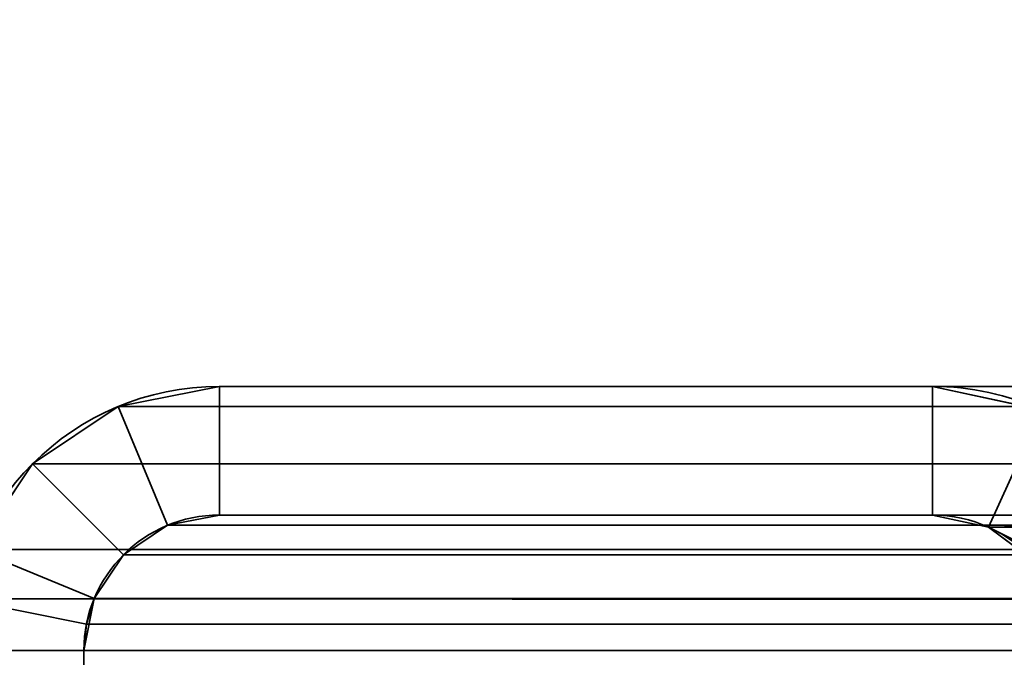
# Model space of a CAD drawing. Header units: millimetres. Extents: x -603 to 3703, y -121 to 193.
# Tile 778 of 1056: x 2486 to 2498, y 14 to 22. Entities that reach past the tile are written whole.
import ezdxf

# ---------------------------------------------------------------- set-up
doc = ezdxf.new("R2010")
doc.units = ezdxf.units.MM
doc.layers.add('151', color=7, linetype='Continuous', true_color=0xffffff)

# ---------------------------------------------------------------- blocks, each defined once
blk = doc.blocks.new('UG_SURFACE_151')
at = {"layer": '151', "color": 252, "linetype": 'Continuous', "lineweight": 35}
for points in [[(2488.58, 17.5, 2020.67), (2488.58, 17.5, -8.75), (2487.401, 17.266, -8.75), (2487.401, 17.266, 2021.849)], [(2488.58, 17.5, 2020.67), (2487.401, 17.266, 2021.849), (2487.975, 15.88, 2021.275), (2488.58, 16, 2020.67)], [(2488.58, 16, -8.75), (2487.975, 15.88, -8.75), (2487.401, 17.266, -8.75), (2488.58, 17.5, -8.75)], [(2488.58, 17.5, 2020.67), (2496.89, 17.5, 2012.36), (2496.89, 17.5, -8.75), (2488.58, 17.5, -8.75)], [(2488.58, 16, 2020.67), (2496.89, 16, 2012.36), (2496.89, 17.5, 2012.36), (2488.58, 17.5, 2020.67)], [(2488.58, 17.5, -8.75), (2496.89, 17.5, -8.75), (2496.89, 16, -8.75), (2488.58, 16, -8.75)], [(2498.167, 17.223, 2011.083), (2498.167, 17.223, -8.75), (2496.89, 17.5, -8.75), (2496.89, 17.5, 2012.36)], [(2496.89, 16, 2012.36), (2497.545, 15.858, 2011.705), (2498.167, 17.223, 2011.083), (2496.89, 17.5, 2012.36)], [(2496.89, 17.5, -8.75), (2498.167, 17.223, -8.75), (2497.545, 15.858, -8.75), (2496.89, 16, -8.75)], [(2487.401, 17.266, 2021.849), (2487.401, 17.266, -8.75), (2486.402, 16.598, -8.75), (2486.402, 16.598, 2022.848)], [(2487.401, 17.266, 2021.849), (2486.402, 16.598, 2022.848), (2487.463, 15.537, 2021.787), (2487.975, 15.88, 2021.275)], [(2486.402, 16.598, -8.75), (2487.401, 17.266, -8.75), (2487.975, 15.88, -8.75), (2487.463, 15.537, -8.75)], [(2499.59, 15.901, 2009.66), (2499.215, 16.441, 2010.036), (2498.167, 17.223, 2011.083), (2497.545, 15.858, 2011.705)], [(2498.082, 15.457, -8.75), (2497.545, 15.858, -8.75), (2498.167, 17.223, -8.75), (2499.215, 16.441, -8.75)], [(2486.402, 16.598, 2022.848), (2486.402, 16.598, -8.75), (2485.734, 15.599, -8.75), (2485.734, 15.599, 2023.515)], [(2487.12, 15.025, 2022.13), (2487.463, 15.537, 2021.787), (2486.402, 16.598, 2022.848), (2485.734, 15.599, 2023.515)], [(2487.463, 15.537, -8.75), (2487.12, 15.025, -8.75), (2485.734, 15.599, -8.75), (2486.402, 16.598, -8.75)], [(2487.975, 15.88, 2021.275), (2487.975, 15.88, -8.75), (2488.58, 16, -8.75), (2488.58, 16, 2020.67)], [(2488.58, 16, 2020.67), (2488.58, 16, -8.75), (2496.89, 16, -8.75), (2496.89, 16, 2012.36)], [(2496.89, 16, 2012.36), (2496.89, 16, -8.75), (2497.545, 15.858, -8.75), (2497.545, 15.858, 2011.705)], [(2487.463, 15.537, 2021.787), (2487.463, 15.537, -8.75), (2487.975, 15.88, -8.75), (2487.975, 15.88, 2021.275)], [(2497.545, 15.858, 2011.705), (2499.962, 14.648, 2009.289), (2499.843, 15.295, 2009.407), (2499.59, 15.901, 2009.66)], [(2497.545, 15.858, 2011.705), (2497.545, 15.858, -8.75), (2498.082, 15.457, -8.75), (2498.082, 15.457, 2011.168)], [(2499.962, 14.648, 2009.289), (2497.545, 15.858, 2011.705), (2498.082, 15.457, 2011.168)], [(2485.5, 14.42, -8.75), (2485.734, 15.599, -8.75), (2487.12, 15.025, -8.75), (2487, 14.42, -8.75)], [(2487.03, 14.728, 2022.22), (2487.12, 15.025, 2022.13), (2485.734, 15.599, 2023.515), (2485.559, 15.021, 2023.691)], [(2487.12, 15.025, 2022.13), (2487.12, 15.025, -8.75), (2487.463, 15.537, -8.75), (2487.463, 15.537, 2021.787)], [(2487, 14.42, 2022.25), (2487.03, 14.728, 2022.22), (2485.559, 15.021, 2023.691), (2485.5, 14.42, 2023.75)], [(2487, 14.42, -8.75), (2487.12, 15.025, -8.75), (2487.12, 15.025, 2022.13)], [(2487.12, 15.025, 2022.13), (2487.03, 14.728, 2022.22), (2487, 14.42, -8.75)], [(2487.03, 14.728, 2022.22), (2487, 14.42, 2022.25), (2487, 14.42, -8.75)], [(2487, -29.92, 2022.25), (2487, 14.42, 2022.25), (2485.5, 14.42, 2023.75), (2485.5, -29.92, 2023.75)], [(2487, 14.42, -8.75), (2487, -29.92, -8.75), (2485.5, -29.92, -8.75), (2485.5, 14.42, -8.75)], [(2487, -29.92, 2022.25), (2487, -29.92, -8.75), (2487, 14.42, -8.75), (2487, 14.42, 2022.25)]]:
    blk.add_3dface(points, dxfattribs=at)
blk = doc.blocks.new('UG_SURFACE_152')
at = {"layer": '151', "color": 252, "linetype": 'Continuous', "lineweight": 35}
for points in [[(2488.58, 17.5, 2020.67), (2488.58, 17.5, -8.75), (2487.401, 17.266, -8.75), (2487.401, 17.266, 2021.849)], [(2488.58, 17.5, 2020.67), (2487.401, 17.266, 2021.849), (2487.975, 15.88, 2021.275), (2488.58, 16, 2020.67)], [(2488.58, 16, -8.75), (2487.975, 15.88, -8.75), (2487.401, 17.266, -8.75), (2488.58, 17.5, -8.75)], [(2488.58, 17.5, 2020.67), (2496.89, 17.5, 2012.36), (2496.89, 17.5, -8.75), (2488.58, 17.5, -8.75)], [(2488.58, 16, 2020.67), (2496.89, 16, 2012.36), (2496.89, 17.5, 2012.36), (2488.58, 17.5, 2020.67)], [(2488.58, 17.5, -8.75), (2496.89, 17.5, -8.75), (2496.89, 16, -8.75), (2488.58, 16, -8.75)], [(2498.167, 17.223, 2011.083), (2498.167, 17.223, -8.75), (2496.89, 17.5, -8.75), (2496.89, 17.5, 2012.36)], [(2496.89, 16, 2012.36), (2497.545, 15.858, 2011.705), (2498.167, 17.223, 2011.083), (2496.89, 17.5, 2012.36)], [(2496.89, 17.5, -8.75), (2498.167, 17.223, -8.75), (2497.545, 15.858, -8.75), (2496.89, 16, -8.75)], [(2487.401, 17.266, 2021.849), (2487.401, 17.266, -8.75), (2486.402, 16.598, -8.75), (2486.402, 16.598, 2022.848)], [(2487.401, 17.266, 2021.849), (2486.402, 16.598, 2022.848), (2487.463, 15.537, 2021.787), (2487.975, 15.88, 2021.275)], [(2486.402, 16.598, -8.75), (2487.401, 17.266, -8.75), (2487.975, 15.88, -8.75), (2487.463, 15.537, -8.75)], [(2499.59, 15.901, 2009.66), (2499.215, 16.441, 2010.036), (2498.167, 17.223, 2011.083), (2497.545, 15.858, 2011.705)], [(2498.082, 15.457, -8.75), (2497.545, 15.858, -8.75), (2498.167, 17.223, -8.75), (2499.215, 16.441, -8.75)], [(2486.402, 16.598, 2022.848), (2486.402, 16.598, -8.75), (2485.734, 15.599, -8.75), (2485.734, 15.599, 2023.515)], [(2487.12, 15.025, 2022.13), (2487.463, 15.537, 2021.787), (2486.402, 16.598, 2022.848), (2485.734, 15.599, 2023.515)], [(2487.463, 15.537, -8.75), (2487.12, 15.025, -8.75), (2485.734, 15.599, -8.75), (2486.402, 16.598, -8.75)], [(2487.975, 15.88, 2021.275), (2487.975, 15.88, -8.75), (2488.58, 16, -8.75), (2488.58, 16, 2020.67)], [(2488.58, 16, 2020.67), (2488.58, 16, -8.75), (2496.89, 16, -8.75), (2496.89, 16, 2012.36)], [(2496.89, 16, 2012.36), (2496.89, 16, -8.75), (2497.545, 15.858, -8.75), (2497.545, 15.858, 2011.705)], [(2487.463, 15.537, 2021.787), (2487.463, 15.537, -8.75), (2487.975, 15.88, -8.75), (2487.975, 15.88, 2021.275)], [(2497.545, 15.858, 2011.705), (2499.962, 14.648, 2009.289), (2499.843, 15.295, 2009.407), (2499.59, 15.901, 2009.66)], [(2497.545, 15.858, 2011.705), (2497.545, 15.858, -8.75), (2498.082, 15.457, -8.75), (2498.082, 15.457, 2011.168)], [(2499.962, 14.648, 2009.289), (2497.545, 15.858, 2011.705), (2498.082, 15.457, 2011.168)], [(2485.5, 14.42, -8.75), (2485.734, 15.599, -8.75), (2487.12, 15.025, -8.75), (2487, 14.42, -8.75)], [(2487.03, 14.728, 2022.22), (2487.12, 15.025, 2022.13), (2485.734, 15.599, 2023.515), (2485.559, 15.021, 2023.691)], [(2487.12, 15.025, 2022.13), (2487.12, 15.025, -8.75), (2487.463, 15.537, -8.75), (2487.463, 15.537, 2021.787)], [(2487, 14.42, 2022.25), (2487.03, 14.728, 2022.22), (2485.559, 15.021, 2023.691), (2485.5, 14.42, 2023.75)], [(2487, 14.42, -8.75), (2487.12, 15.025, -8.75), (2487.12, 15.025, 2022.13)], [(2487.12, 15.025, 2022.13), (2487.03, 14.728, 2022.22), (2487, 14.42, -8.75)], [(2487.03, 14.728, 2022.22), (2487, 14.42, 2022.25), (2487, 14.42, -8.75)], [(2487, -29.92, 2022.25), (2487, 14.42, 2022.25), (2485.5, 14.42, 2023.75), (2485.5, -29.92, 2023.75)], [(2487, 14.42, -8.75), (2487, -29.92, -8.75), (2485.5, -29.92, -8.75), (2485.5, 14.42, -8.75)], [(2487, -29.92, 2022.25), (2487, -29.92, -8.75), (2487, 14.42, -8.75), (2487, 14.42, 2022.25)]]:
    blk.add_3dface(points, dxfattribs=at)
blk = doc.blocks.new('UG_SURFACE_153')
at = {"layer": '151', "color": 252, "linetype": 'Continuous', "lineweight": 35}
for points in [[(3511.42, 17.5, 2020.67), (2488.58, 17.5, 2020.67), (2487.401, 17.266, 2021.849), (3512.599, 17.266, 2021.849)], [(2488.58, 16, 2020.67), (2487.975, 15.88, 2021.275), (2487.401, 17.266, 2021.849), (2488.58, 17.5, 2020.67)], [(2488.58, 17.5, 2020.67), (3511.42, 17.5, 2020.67), (3503.11, 17.5, 2012.36), (2496.89, 17.5, 2012.36)], [(2488.58, 17.5, 2020.67), (2496.89, 17.5, 2012.36), (2496.89, 16, 2012.36), (2488.58, 16, 2020.67)], [(3501.833, 17.223, 2011.083), (2498.167, 17.223, 2011.083), (2496.89, 17.5, 2012.36), (3503.11, 17.5, 2012.36)], [(2496.89, 17.5, 2012.36), (2498.167, 17.223, 2011.083), (2497.545, 15.858, 2011.705), (2496.89, 16, 2012.36)], [(3512.599, 17.266, 2021.849), (2487.401, 17.266, 2021.849), (2486.402, 16.598, 2022.848), (3513.598, 16.598, 2022.848)], [(2487.975, 15.88, 2021.275), (2487.463, 15.537, 2021.787), (2486.402, 16.598, 2022.848), (2487.401, 17.266, 2021.849)], [(2498.082, 15.457, 2011.168), (2497.545, 15.858, 2011.705), (2498.167, 17.223, 2011.083), (2499.215, 16.441, 2010.036)], [(3513.598, 16.598, 2022.848), (2486.402, 16.598, 2022.848), (2485.734, 15.599, 2023.515), (3514.266, 15.599, 2023.515)], [(2485.734, 15.599, 2023.515), (2486.402, 16.598, 2022.848), (2487.463, 15.537, 2021.787), (2487.12, 15.025, 2022.13)], [(3512.025, 15.88, 2021.275), (2487.975, 15.88, 2021.275), (2488.58, 16, 2020.67), (3511.42, 16, 2020.67)], [(2488.58, 16, 2020.67), (2496.89, 16, 2012.36), (3503.11, 16, 2012.36), (3511.42, 16, 2020.67)], [(3503.11, 16, 2012.36), (2496.89, 16, 2012.36), (2497.545, 15.858, 2011.705), (3502.455, 15.858, 2011.705)], [(3512.537, 15.537, 2021.787), (2487.463, 15.537, 2021.787), (2487.975, 15.88, 2021.275), (3512.025, 15.88, 2021.275)], [(3502.455, 15.858, 2011.705), (2497.545, 15.858, 2011.705), (2498.082, 15.457, 2011.168), (3501.918, 15.457, 2011.168)], [(3514.441, 15.021, 2023.691), (3514.266, 15.599, 2023.515), (2485.734, 15.599, 2023.515), (2485.559, 15.021, 2023.691)], [(2485.559, 15.021, 2023.691), (2485.734, 15.599, 2023.515), (2487.12, 15.025, 2022.13), (2487.03, 14.728, 2022.22)], [(3512.88, 15.025, 2022.13), (2487.12, 15.025, 2022.13), (2487.463, 15.537, 2021.787), (3512.537, 15.537, 2021.787)], [(2485.559, 15.021, 2023.691), (2485.5, 14.42, 2023.75), (3514.5, 14.42, 2023.75)], [(2485.5, 14.42, 2023.75), (2485.559, 15.021, 2023.691), (2487.03, 14.728, 2022.22), (2487, 14.42, 2022.25)], [(2485.559, 15.021, 2023.691), (3514.5, 14.42, 2023.75), (3514.441, 15.021, 2023.691)], [(2487.03, 14.728, 2022.22), (2487.12, 15.025, 2022.13), (3512.88, 15.025, 2022.13), (3512.97, 14.728, 2022.22)], [(3513, 14.42, 2022.25), (2487, 14.42, 2022.25), (2487.03, 14.728, 2022.22)], [(3512.97, 14.728, 2022.22), (3513, 14.42, 2022.25), (2487.03, 14.728, 2022.22)], [(2485.5, -29.92, 2023.75), (3514.5, -29.92, 2023.75), (3514.5, 14.42, 2023.75), (2485.5, 14.42, 2023.75)], [(2485.5, -29.92, 2023.75), (2485.5, 14.42, 2023.75), (2487, 14.42, 2022.25), (2487, -29.92, 2022.25)], [(2487, -29.92, 2022.25), (2487, 14.42, 2022.25), (3513, 14.42, 2022.25), (3513, -29.92, 2022.25)]]:
    blk.add_3dface(points, dxfattribs=at)
blk = doc.blocks.new('UG_SURFACE_180')
at = {"layer": '151', "color": 252, "linetype": 'Continuous', "lineweight": 35}
for points in [[(3703, -18, 2212.25), (3703, 174.4, 2212.25), (2297, 174.4, 2212.25), (2297, -18, 2212.25)], [(2447, -18, 2062.25), (2447, 174.4, 2062.25), (3553, 174.4, 2062.25), (3553, -18, 2062.25)]]:
    blk.add_3dface(points, dxfattribs=at)

msp = doc.modelspace()

# ---------------------------------------------------------------- linework, layer by layer
at = {"layer": '151', "color": 252, "linetype": 'Continuous', "lineweight": 35}
for p, q in [((3511.42, 17.5, 2020.67), (2488.58, 17.5, 2020.67)), ((2496.89, 17.5, -8.75), (2488.58, 17.5, -8.75)), ((2488.58, 17.5, 2020.67), (2496.89, 17.5, 2012.36)), ((2488.58, 17.5, 2020.67), (2496.89, 17.5, 2012.36)), ((2496.89, 17.5, -8.75), (2488.58, 17.5, -8.75)), ((2488.58, 17.5, 2020.67), (2496.89, 17.5, 2012.36)), ((2488.58, 17.5, 2020.67), (2488.58, 17.5, -8.75)), ((2488.58, 17.5, 2020.67), (2488.58, 17.5, -8.75)), ((2496.89, 17.5, 2012.36), (2496.89, 17.5, -8.75)), ((2496.89, 17.5, 2012.36), (2496.89, 17.5, -8.75)), ((3503.11, 17.5, 2012.36), (2496.89, 17.5, 2012.36)), ((2496.89, 16, -8.75), (2488.58, 16, -8.75)), ((2496.89, 16, -8.75), (2488.58, 16, -8.75)), ((3511.42, 16, 2020.67), (2488.58, 16, 2020.67)), ((2488.58, 16, 2020.67), (2496.89, 16, 2012.36)), ((2488.58, 16, 2020.67), (2488.58, 16, -8.75)), ((2488.58, 16, 2020.67), (2496.89, 16, 2012.36)), ((2488.58, 16, 2020.67), (2496.89, 16, 2012.36)), ((2488.58, 16, 2020.67), (2488.58, 16, -8.75)), ((2496.89, 16, 2012.36), (2496.89, 16, -8.75)), ((2496.89, 16, 2012.36), (2496.89, 16, -8.75)), ((3503.11, 16, 2012.36), (2496.89, 16, 2012.36)), ((3514.5, 14.42, 2023.75), (2485.5, 14.42, 2023.75)), ((2487, 14.42, 2022.25), (2487, 14.42, -8.75)), ((2487, 14.42, -8.75), (2487, -29.92, -8.75)), ((2487, -29.92, 2022.25), (2487, 14.42, 2022.25)), ((3513, 14.42, 2022.25), (2487, 14.42, 2022.25)), ((2487, -29.92, 2022.25), (2487, 14.42, 2022.25)), ((2487, 14.42, 2022.25), (2487, 14.42, -8.75)), ((2487, 14.42, -8.75), (2487, -29.92, -8.75)), ((2487, -29.92, 2022.25), (2487, 14.42, 2022.25))]:
    msp.add_line(p, q, dxfattribs=at)
for centre, radius, start, end in [((2488.58, 14.42, -8.75), 3.08, 90, 180), ((2488.58, 14.42, -8.75), 3.08, 90, 180), ((2496.89, 14.42, -8.75), 3.08, 352, 90), ((2496.89, 14.42, -8.75), 3.08, 352, 90), ((2488.58, 14.42, -8.75), 1.58, 90, 180), ((2488.58, 14.42, -8.75), 1.58, 90, 180), ((2496.89, 14.42, -8.75), 1.58, 352, 90), ((2496.89, 14.42, -8.75), 1.58, 352, 90)]:
    msp.add_arc(centre, radius, start, end, dxfattribs=at)
at = {"layer": '151', "color": 252, "linetype": 'Continuous', "lineweight": 35, "extrusion": (-0.707107, -6.12323e-17, -0.707107)}
for centre, major_axis, start_param, end_param in [((2488.58, 14.42, 2020.67), (-3.08, 0, 3.08), 0, 1.570796), ((2488.58, 14.42, 2020.67), (-3.08, 0, 3.08), 0, 1.570796), ((2488.58, 14.42, 2020.67), (-3.08, 0, 3.08), 0, 1.570796), ((2496.89, 14.42, 2012.36), (-3.08, 0, 3.08), 1.570796, 3.281219), ((2496.89, 14.42, 2012.36), (-3.08, 0, 3.08), 1.570796, 3.281219), ((2496.89, 14.42, 2012.36), (-3.08, 0, 3.08), 1.570796, 3.281219), ((2488.58, 14.42, 2020.67), (-1.58, 0, 1.58), 0, 1.570796), ((2488.58, 14.42, 2020.67), (-1.58, 0, 1.58), 0, 1.570796), ((2488.58, 14.42, 2020.67), (-1.58, 0, 1.58), 0, 1.570796), ((2496.89, 14.42, 2012.36), (-1.58, 0, 1.58), 1.570796, 3.281219), ((2496.89, 14.42, 2012.36), (-1.58, 0, 1.58), 1.570796, 3.281219), ((2496.89, 14.42, 2012.36), (-1.58, 0, 1.58), 1.570796, 3.281219)]:
    msp.add_ellipse(centre, major_axis=major_axis, ratio=0.707107, start_param=start_param, end_param=end_param, dxfattribs=at)
at = {"layer": '151', "color": 7, "linetype": 'Continuous', "lineweight": 35}
for points in [[(2496.337, 13.267, -8.75), (2493.833, 14.607, -8.75), (2490.815, 14.565, -8.75), (2488.348, 13.155, -8.75)], [(2496.337, 13.267, 2012.913), (2493.833, 14.607, 2015.417), (2490.815, 14.565, 2018.435), (2488.348, 13.155, 2020.902)]]:
    msp.add_open_spline(points, degree=3, dxfattribs=at)

# ---------------------------------------------------------------- block references
at = {"layer": '151', "color": 252, "linetype": 'Continuous', "lineweight": 35}
for name in ['UG_SURFACE_180', 'UG_SURFACE_151', 'UG_SURFACE_152', 'UG_SURFACE_153']:
    msp.add_blockref(name, (0, 0), dxfattribs=at)

doc.saveas('drawing.dxf')
